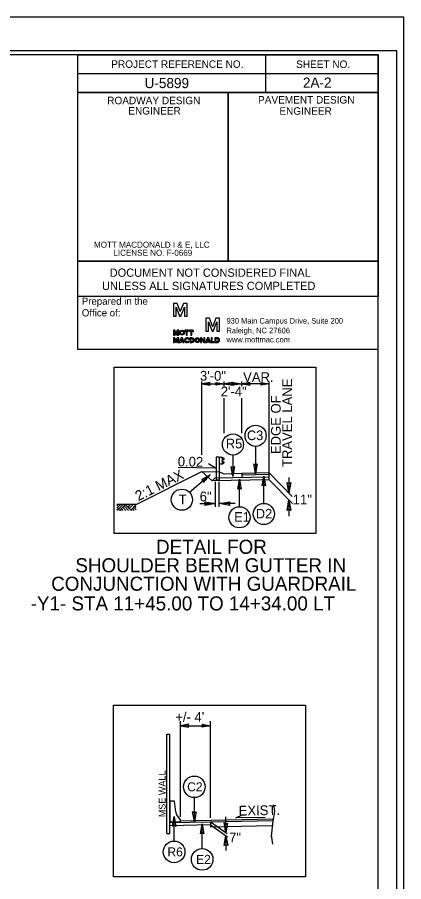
# Model space of a CAD drawing. Extents: x 1904401 to 1905163, y 193929 to 194736.
# Drawn here: x 1904996 to 1905047.5, y 194359.2 to 194474.3 of the extents above; entities that cross this region are included whole.
import ezdxf

# ---------------------------------------------------------------- set-up
doc = ezdxf.new("R2010")
doc.units = 0
for name, color, linetype in [('Old_Level_1', 7, 'Continuous'), ('Old_Level_11', 7, 'Continuous'), ('Old_Level_2', 7, 'Continuous'), ('Old_Level_20', 7, 'Continuous'), ('Old_Level_42', 7, 'Continuous'), ('Old_Level_45', 7, 'Continuous'), ('Prop Dimension Text', 7, 'Continuous'), ('Sheet Cutting Line CELL', 7, 'Continuous'), ('Sheet Data Field CELL', 7, 'Continuous'), ('Sheet Plot Border Inside CELL', 7, 'Continuous'), ('Sheet Plot Border Outside CELL', 7, 'Continuous'), ('Sheet Sticker Exception Certification CELL', 7, 'Continuous'), ('Sheet Typical CELL', 7, 'Continuous'), ('Typical Arrow Superelevation CELL', 7, 'Continuous'), ('Typical Berm CELL', 7, 'Continuous'), ('Typical Bridge Rail CELL', 7, 'Continuous'), ('Typical Detail Wedge2 CELL', 7, 'Continuous'), ('Typical Guardrail CELL', 7, 'Continuous'), ('Typical Hinge Slope Arterial CELL', 7, 'Continuous'), ('Typical ID Circle CELL', 7, 'Continuous'), ('Typical Terminator CELL', 7, 'Continuous'), ('Typical Text General CELL', 7, 'Continuous'), ('Typical Text ID Circle CELL', 7, 'Continuous')]:
    doc.layers.add(name, color=color, linetype=linetype)

# ---------------------------------------------------------------- blocks, each defined once
blk = doc.blocks.new('TERMINATOR')
at = {"layer": 'Typical Terminator CELL'}
blk.add_lwpolyline([(-0.469, 0.081), (0, 0), (-0.471, -0.083), (-0.411, 0)], close=True, dxfattribs=at)

msp = doc.modelspace()

# ---------------------------------------------------------------- linework, layer by layer
at = {"layer": 'Old_Level_1'}
for p, q in [((1905020.57, 194425.5), (1905023.57, 194425.5)), ((1905023.57, 194425.5), (1905025.91, 194425.5)), ((1905020.57, 194413.8), (1905022.91, 194413.76)), ((1905020.57, 194413.8), (1905021.98, 194412.58)), ((1905022.32, 194412.92), (1905021.98, 194412.58)), ((1905029.57, 194413.06), (1905022.32, 194412.92)), ((1905023.57, 194413.48), (1905022.91, 194413.76)), ((1905022.91, 194413.76), (1905022.91, 194413.03)), ((1905025.91, 194413.57), (1905023.57, 194413.48)), ((1905029.57, 194413.65), (1905025.91, 194413.57)), ((1905025.91, 194413.57), (1905025.91, 194412.99)), ((1905029.57, 194413.4), (1905025.91, 194413.32)), ((1905029.57, 194413.65), (1905032.64, 194410.48)), ((1905032.19, 194413.03), (1905032.19, 194410.94)), ((1905029.57, 194412.73), (1905021.98, 194412.58)), ((1905022.41, 194409.13), (1905022.41, 194412.45)), ((1905022.91, 194409.13), (1905022.91, 194412.45)), ((1905029.57, 194412.73), (1905032.65, 194409.56)), ((1905009.41, 194409.44), (1905009.24, 194409.26)), ((1905009.73, 194409.44), (1905009.32, 194408.99)), ((1905010.07, 194409.44), (1905009.49, 194408.82)), ((1905010.39, 194409.44), (1905009.65, 194408.64)), ((1905011.12, 194408.65), (1905010.39, 194409.44)), ((1905010.65, 194409.44), (1905010.52, 194409.3)), ((1905011.05, 194409.44), (1905010.72, 194409.08)), ((1905011.45, 194409.44), (1905010.92, 194408.87)), ((1905011.84, 194409.43), (1905011.12, 194408.65)), ((1905020.31, 194409.54), (1905022.41, 194409.54)), ((1905025.01, 194409.54), (1905022.91, 194409.54)), ((1905032.19, 194410.03), (1905032.19, 194407.88)), ((1905009.65, 194408.64), (1905009.24, 194409.08)), ((1905009.38, 194408.63), (1905009.24, 194408.78)), ((1905009.78, 194408.63), (1905009.71, 194408.71)), ((1905010.07, 194408.63), (1905009.86, 194408.87)), ((1905010.44, 194408.63), (1905010.04, 194409.06)), ((1905010.81, 194408.63), (1905010.22, 194409.26)), ((1905011.24, 194408.63), (1905011.17, 194408.71)), ((1905011.56, 194408.63), (1905011.33, 194408.88)), ((1905011.84, 194408.7), (1905011.5, 194409.06)), ((1905011.84, 194409.03), (1905011.66, 194409.23)), ((1905017.73, 194367.79), (1905017.73, 194380.55)), ((1905017.73, 194379.94), (1905021.73, 194379.94)), ((1905021.73, 194367.67), (1905021.73, 194380.55)), ((1905015.9, 194365.59), (1905015.9, 194378.84)), ((1905015.9, 194378.84), (1905016.32, 194378.84)), ((1905016.32, 194365.59), (1905016.32, 194378.84)), ((1905025.13, 194367.66), (1905025.96, 194368.07)), ((1905021.73, 194367.11), (1905016.32, 194367)), ((1905030.08, 194367.48), (1905017.73, 194367.24)), ((1905030.04, 194367.27), (1905021.73, 194367.11)), ((1905021.73, 194367.11), (1905021.73, 194366.45)), ((1905029.04, 194367.73), (1905025.13, 194367.66)), ((1905015.9, 194365.59), (1905016.32, 194365.59)), ((1905021.73, 194366.73), (1905016.32, 194366.62)), ((1905029.93, 194366.62), (1905021.73, 194366.45))]:
    msp.add_line(p, q, dxfattribs=at)
msp.add_lwpolyline([(1905011.84, 194409.44), (1905009.24, 194409.44)], dxfattribs=at)
at = {"layer": 'Old_Level_11'}
for p, q in [((1905027.75, 194417.17), (1905027.75, 194413.51)), ((1905024.73, 194416.01), (1905024.73, 194413.16)), ((1905021.68, 194413.36), (1905018.95, 194411.03)), ((1905028.85, 194409.57), (1905028.85, 194413.22)), ((1905025.6, 194409.14), (1905025.6, 194412.79))]:
    msp.add_line(p, q, dxfattribs=at)
for points in [[(1905008.89, 194427.72), (1905035.79, 194427.72), (1905035.79, 194405.56), (1905008.89, 194405.56)], [(1905024.96, 194414.47), (1905024.73, 194413.16), (1905024.5, 194414.48), (1905024.73, 194414.31)], [(1905027.97, 194414.82), (1905027.75, 194413.51), (1905027.52, 194414.83), (1905027.75, 194414.66)], [(1905020.83, 194412.34), (1905021.68, 194413.36), (1905020.53, 194412.69), (1905020.81, 194412.62)], [(1905028.62, 194411.91), (1905028.85, 194413.22), (1905029.08, 194411.91), (1905028.85, 194412.08)], [(1905025.38, 194411.48), (1905025.6, 194412.79), (1905025.84, 194411.48), (1905025.6, 194411.64)], [(1905008.81, 194382.71), (1905034.41, 194382.71), (1905034.41, 194359.81), (1905008.81, 194359.81)], [(1905019.81, 194368.49), (1905019.59, 194367.18), (1905019.35, 194368.5), (1905019.59, 194368.33)], [(1905016.67, 194366.55), (1905016.89, 194367.86), (1905017.12, 194366.54), (1905016.89, 194366.71)], [(1905020.4, 194365.55), (1905020.63, 194366.86), (1905020.86, 194365.54), (1905020.63, 194365.71)], [(1905024.01, 194366.98), (1905023.78, 194365.67), (1905023.55, 194366.99), (1905023.78, 194366.82)], [(1905023.58, 194363.97), (1905023.8, 194365.28), (1905024.04, 194363.97), (1905023.8, 194364.14)]]:
    msp.add_lwpolyline(points, close=True, dxfattribs=at)
for centre in [(1905027.75, 194418.58), (1905024.73, 194417.42), (1905017.93, 194410.06), (1905028.85, 194408.16), (1905025.6, 194407.72)]:
    msp.add_circle(centre, 1.41, dxfattribs=at)
at = {"layer": 'Old_Level_2'}
for p, q in [((1905017.3, 194436.21), (1905016.79, 194436.21)), ((1905016.79, 194436.21), (1905016.79, 194434.51)), ((1905017.71, 194435.16), (1905017.3, 194436.21)), ((1905018.13, 194436.21), (1905017.72, 194435.16)), ((1905018.63, 194436.21), (1905018.13, 194436.21)), ((1905018.63, 194434.51), (1905018.63, 194436.21)), ((1905017.15, 194434.51), (1905017.15, 194435.73)), ((1905017.15, 194435.73), (1905017.16, 194435.73)), ((1905017.16, 194435.73), (1905017.63, 194434.51)), ((1905017.71, 194435.14), (1905017.71, 194435.16)), ((1905017.72, 194435.14), (1905017.71, 194435.14)), ((1905017.72, 194435.16), (1905017.72, 194435.14)), ((1905017.79, 194434.51), (1905018.27, 194435.73)), ((1905018.27, 194435.73), (1905018.27, 194435.73)), ((1905018.27, 194435.73), (1905018.27, 194434.51)), ((1905016.79, 194434.51), (1905017.15, 194434.51)), ((1905017.63, 194434.51), (1905017.79, 194434.51)), ((1905018.27, 194434.51), (1905018.63, 194434.51)), ((1905021.61, 194434.23), (1905021.11, 194434.23)), ((1905021.11, 194434.23), (1905021.11, 194432.53)), ((1905021.47, 194432.53), (1905021.47, 194433.75)), ((1905021.47, 194433.75), (1905021.47, 194433.75)), ((1905021.47, 194433.75), (1905021.95, 194432.53)), ((1905022.02, 194433.18), (1905021.61, 194434.23)), ((1905022.45, 194434.23), (1905022.03, 194433.18)), ((1905022.11, 194432.53), (1905022.59, 194433.75)), ((1905022.95, 194434.23), (1905022.45, 194434.23)), ((1905022.59, 194433.75), (1905022.59, 194433.75)), ((1905022.59, 194433.75), (1905022.59, 194432.53)), ((1905022.95, 194432.53), (1905022.95, 194434.23)), ((1905016.98, 194432.65), (1905016.79, 194432.65)), ((1905016.79, 194432.65), (1905016.79, 194432)), ((1905016.93, 194432), (1905016.93, 194432.47)), ((1905016.93, 194432.47), (1905016.93, 194432.47)), ((1905016.93, 194432.47), (1905017.11, 194432)), ((1905017.14, 194432.24), (1905016.98, 194432.65)), ((1905017.31, 194432.65), (1905017.14, 194432.24)), ((1905017.18, 194432), (1905017.36, 194432.47)), ((1905017.5, 194432.65), (1905017.31, 194432.65)), ((1905017.36, 194432.47), (1905017.36, 194432.47)), ((1905017.36, 194432.47), (1905017.36, 194432)), ((1905017.5, 194432), (1905017.5, 194432.65)), ((1905019.49, 194432.47), (1905019.5, 194432.47)), ((1905019.93, 194432.47), (1905019.93, 194432.47)), ((1905021.11, 194432.53), (1905021.47, 194432.53)), ((1905021.95, 194432.53), (1905022.11, 194432.53)), ((1905022.02, 194433.16), (1905022.02, 194433.18)), ((1905022.03, 194433.16), (1905022.02, 194433.16)), ((1905022.03, 194433.18), (1905022.03, 194433.16)), ((1905022.59, 194432.53), (1905022.95, 194432.53)), ((1905016.79, 194432), (1905016.93, 194432)), ((1905016.98, 194431.64), (1905016.79, 194431.64)), ((1905016.79, 194431.64), (1905016.79, 194430.99)), ((1905016.93, 194430.99), (1905016.93, 194431.46)), ((1905016.93, 194431.46), (1905016.93, 194431.46)), ((1905016.93, 194431.46), (1905017.11, 194430.99)), ((1905017.14, 194431.24), (1905016.98, 194431.64)), ((1905017.11, 194432), (1905017.18, 194432)), ((1905017.31, 194431.64), (1905017.14, 194431.24)), ((1905017.18, 194430.99), (1905017.36, 194431.46)), ((1905017.5, 194431.64), (1905017.31, 194431.64)), ((1905017.36, 194432), (1905017.5, 194432)), ((1905017.36, 194431.46), (1905017.36, 194431.46)), ((1905017.36, 194431.46), (1905017.36, 194430.99)), ((1905017.5, 194430.99), (1905017.5, 194431.64)), ((1905018.76, 194431.43), (1905018.88, 194431.48)), ((1905018.76, 194431.43), (1905018.88, 194431.48)), ((1905019.26, 194431.64), (1905018.97, 194431.64)), ((1905018.97, 194431.64), (1905018.97, 194431.3)), ((1905018.97, 194431.3), (1905018.97, 194430.99)), ((1905019.1, 194431.12), (1905019.1, 194431.52)), ((1905019.1, 194431.52), (1905019.26, 194431.52)), ((1905022.33, 194431.64), (1905022.33, 194431.64)), ((1905022.62, 194431.64), (1905022.33, 194431.64)), ((1905022.33, 194431.64), (1905022.33, 194431.3)), ((1905022.33, 194431.3), (1905022.33, 194430.99)), ((1905022.46, 194431.12), (1905022.46, 194431.52)), ((1905022.46, 194431.52), (1905022.62, 194431.52)), ((1905022.62, 194431.52), (1905022.62, 194431.52)), ((1905016.79, 194430.99), (1905016.93, 194430.99)), ((1905017.11, 194430.99), (1905017.18, 194430.99)), ((1905017.36, 194430.99), (1905017.5, 194430.99)), ((1905018.86, 194431.13), (1905018.75, 194431.18)), ((1905018.86, 194431.13), (1905018.75, 194431.18)), ((1905018.97, 194430.99), (1905019.26, 194430.99)), ((1905019.26, 194431.12), (1905019.1, 194431.12)), ((1905022.33, 194430.99), (1905022.62, 194430.99)), ((1905022.62, 194431.12), (1905022.46, 194431.12))]:
    msp.add_line(p, q, dxfattribs=at)
for points in [[(1905018.31, 194432.53), (1905018.5, 194432.53), (1905018.5, 194432), (1905018.64, 194432), (1905018.64, 194432.53), (1905018.83, 194432.53), (1905018.83, 194432.65), (1905018.31, 194432.65), (1905018.31, 194432.53)], [(1905018.91, 194432.53), (1905019.1, 194432.53), (1905019.1, 194432), (1905019.24, 194432), (1905019.24, 194432.53), (1905019.42, 194432.53), (1905019.42, 194432.65), (1905018.91, 194432.65), (1905018.91, 194432.53)], [(1905017.58, 194430.99), (1905017.73, 194430.99), (1905017.77, 194431.1), (1905018.05, 194431.1), (1905018.1, 194430.99), (1905018.25, 194430.99), (1905018, 194431.64), (1905017.83, 194431.64), (1905017.58, 194430.99)], [(1905017.81, 194431.22), (1905017.91, 194431.5), (1905018.02, 194431.22), (1905017.81, 194431.22)], [(1905020.56, 194431.41), (1905020.56, 194431.41), (1905020.87, 194430.99), (1905021, 194430.99), (1905021, 194431.64), (1905020.87, 194431.64), (1905020.87, 194431.23), (1905020.56, 194431.64), (1905020.43, 194431.64), (1905020.43, 194430.99), (1905020.56, 194430.99), (1905020.56, 194431.41)], [(1905021.09, 194430.99), (1905021.24, 194430.99), (1905021.28, 194431.1), (1905021.56, 194431.1), (1905021.61, 194430.99), (1905021.76, 194430.99), (1905021.51, 194431.64), (1905021.34, 194431.64), (1905021.09, 194430.99)], [(1905021.32, 194431.22), (1905021.42, 194431.5), (1905021.53, 194431.22), (1905021.32, 194431.22)], [(1905022.25, 194430.99), (1905022.25, 194431.11), (1905021.97, 194431.11), (1905021.97, 194431.64), (1905021.83, 194431.64), (1905021.83, 194430.99), (1905022.25, 194430.99)]]:
    msp.add_lwpolyline(points, dxfattribs=at)
msp.add_arc((1905022.62, 194431.32), 0.325, 270, 90, dxfattribs=at)
for centre, major_axis, ratio in [((1905017.94, 194432.32), (0, 0.325), 0.993118), ((1905017.94, 194432.32), (0, 0.211), 0.916103), ((1905019.99, 194431.32), (0, 0.325), 0.993118), ((1905019.99, 194431.32), (0, 0.211), 0.916103)]:
    msp.add_ellipse(centre, major_axis=major_axis, ratio=ratio, dxfattribs=at)
for centre, major_axis, ratio, start_param, end_param in [((1905018.6, 194431.32), (0, 0.325), 0.993118, 5.246647, 10.366427), ((1905018.6, 194431.32), (0, 0.211), 0.916103, 5.276876, 10.296021), ((1905019.26, 194431.32), (0, -0.324), 0.930276, 0, 3.141593), ((1905019.26, 194431.32), (0, -0.203), 0.900832, 0, 3.141593), ((1905022.62, 194431.32), (0, -0.203), 0.900832, 0, 3.141593)]:
    msp.add_ellipse(centre, major_axis=major_axis, ratio=ratio, start_param=start_param, end_param=end_param, dxfattribs=at)
at = {"layer": 'Old_Level_42'}
msp.add_lwpolyline([(1905044.05, 194430.07), (1905004.08, 194430.07), (1905004.08, 194437.13)], dxfattribs=at)
at = {"layer": 'Prop Dimension Text'}
for p, q in [((1905023.96, 194365.55), (1905021.73, 194367.11)), ((1905023.78, 194365.67), (1905023.78, 194367.83)), ((1905021.73, 194366.73), (1905024.01, 194365.14)), ((1905023.8, 194365.28), (1905023.8, 194363.34))]:
    msp.add_line(p, q, dxfattribs=at)
at = {"layer": 'Sheet Cutting Line CELL'}
msp.add_line((1905047.49, 194474.34), (1904710.69, 194474.34), dxfattribs=at)
at = {"layer": 'Sheet Plot Border Inside CELL'}
msp.add_lwpolyline([(1905046.59, 194469.85), (1904713.29, 194469.85), (1904713.29, 194258.83), (1905046.59, 194258.83)], close=True, dxfattribs=at)
at = {"layer": 'Sheet Plot Border Outside CELL'}
msp.add_lwpolyline([(1905047.49, 194474.34), (1904710.69, 194474.34), (1904710.69, 194254.34), (1905047.49, 194254.34)], close=True, dxfattribs=at)
at = {"layer": 'Sheet Sticker Exception Certification CELL'}
for p, q in [((1905004.08, 194437.13), (1905004.08, 194441.83)), ((1905004.08, 194441.83), (1905044.09, 194441.83)), ((1905044.09, 194441.82), (1905044.09, 194437.12)), ((1905044.09, 194437.13), (1905004.08, 194437.13))]:
    msp.add_line(p, q, dxfattribs=at)
at = {"layer": 'Sheet Typical CELL'}
for p, q in [((1905029.09, 194469.33), (1905029.09, 194464.33)), ((1905004.08, 194466.83), (1905044.09, 194466.83)), ((1905024.09, 194464.33), (1905024.09, 194441.84))]:
    msp.add_line(p, q, dxfattribs=at)
for points in [[(1905044.09, 194469.34), (1904744.09, 194469.34), (1904744.09, 194259.34), (1905044.09, 194259.34)], [(1905004.08, 194469.34), (1905044.09, 194469.34), (1905044.09, 194464.33), (1905004.08, 194464.33)], [(1905004.08, 194464.33), (1905024.09, 194464.33), (1905024.09, 194441.83), (1905004.08, 194441.83)], [(1905024.09, 194464.33), (1905044.09, 194464.33), (1905044.09, 194441.83), (1905024.09, 194441.83)]]:
    msp.add_lwpolyline(points, close=True, dxfattribs=at)
at = {"layer": 'Typical Arrow Superelevation CELL'}
for q in [(1905017.41, 194414.37), (1905021.48, 194414.84)]:
    msp.add_line((1905022.42, 194414.27), q, dxfattribs=at)
at = {"layer": 'Typical Berm CELL'}
for p, q in [((1905020.57, 194416.04), (1905020.57, 194425.8)), ((1905023.57, 194425.17), (1905023.57, 194425.8)), ((1905025.91, 194425.17), (1905025.91, 194425.8)), ((1905029.57, 194425.5), (1905025.91, 194425.5)), ((1905029.57, 194412.73), (1905029.57, 194425.8)), ((1905023.57, 194418.92), (1905023.57, 194423.61)), ((1905025.91, 194418.92), (1905025.91, 194423.61))]:
    msp.add_line(p, q, dxfattribs=at)
at = {"layer": 'Typical Bridge Rail CELL'}
for p, q in [((1905016.32, 194369.98), (1905016.32, 194367.21)), ((1905016.35, 194369.91), (1905016.32, 194369.88)), ((1905016.92, 194369.91), (1905016.35, 194369.91)), ((1905016.95, 194369.88), (1905016.92, 194369.91)), ((1905017.1, 194368.49), (1905016.95, 194369.88)), ((1905017.73, 194367.39), (1905017.25, 194368.08)), ((1905017.73, 194367.13), (1905016.32, 194367.1)), ((1905017.73, 194367.13), (1905017.73, 194367.39))]:
    msp.add_line(p, q, dxfattribs=at)
msp.add_arc((1905017.97, 194368.58), 0.869, 186.0111, 214.9913, dxfattribs=at)
at = {"layer": 'Typical Detail Wedge2 CELL'}
msp.add_line((1905029.84, 194365.42), (1905030.02, 194364.19), dxfattribs=at)
msp.add_lwpolyline([(1905030.12, 194369.43), (1905030.28, 194368.54), (1905030.04, 194367.27), (1905029.83, 194365.22), (1905030, 194364.26)], dxfattribs=at)
at = {"layer": 'Typical Guardrail CELL'}
for p, q in [((1905022.91, 194415.75), (1905022.51, 194415.75)), ((1905022.51, 194415.75), (1905022.51, 194413.02)), ((1905022.91, 194415.75), (1905022.91, 194413.76)), ((1905022.91, 194415.75), (1905023.31, 194415.75)), ((1905023.31, 194415.75), (1905023.31, 194414.82)), ((1905023.31, 194415.75), (1905023.54, 194415.58)), ((1905023.31, 194415.32), (1905023.54, 194415.48)), ((1905023.31, 194415.28), (1905023.31, 194415.32)), ((1905023.31, 194415.28), (1905023.31, 194415.24)), ((1905023.31, 194415.24), (1905023.54, 194415.08)), ((1905022.91, 194414.82), (1905023.31, 194414.82)), ((1905023.31, 194414.82), (1905023.54, 194414.98)), ((1905022.51, 194413.02), (1905022.51, 194412.67)), ((1905022.91, 194413.03), (1905022.91, 194412.68)), ((1905022.91, 194412.67), (1905022.51, 194412.67))]:
    msp.add_line(p, q, dxfattribs=at)
for centre, start, end in [((1905023.5, 194415.53), 304.9888, 54.997), ((1905023.5, 194415.03), 304.9634, 54.9941)]:
    msp.add_arc(centre, 0.0621, start, end, dxfattribs=at)
at = {"layer": 'Typical Hinge Slope Arterial CELL'}
msp.add_line((1905011.84, 194409.44), (1905020.57, 194413.8), dxfattribs=at)
at = {"layer": 'Typical ID Circle CELL'}
for p, q in [((1905019.59, 194367.18), (1905019.59, 194370.37)), ((1905016.89, 194364.59), (1905016.89, 194367.86)), ((1905020.63, 194363.59), (1905020.63, 194366.86))]:
    msp.add_line(p, q, dxfattribs=at)
for centre in [(1905019.59, 194371.81), (1905016.89, 194363.14), (1905020.63, 194362.14)]:
    msp.add_circle(centre, 1.44, dxfattribs=at)
at = {"layer": 'Typical Terminator CELL'}
for points in [[(1905021.7, 194425.69), (1905020.57, 194425.5), (1905021.71, 194425.3), (1905021.56, 194425.5)], [(1905022.45, 194425.69), (1905023.57, 194425.5), (1905022.44, 194425.3), (1905022.59, 194425.5)], [(1905024.7, 194425.69), (1905023.57, 194425.5), (1905024.71, 194425.3), (1905024.56, 194425.5)], [(1905024.78, 194425.69), (1905025.91, 194425.5), (1905024.78, 194425.3), (1905024.92, 194425.5)], [(1905027.03, 194425.69), (1905025.91, 194425.5), (1905027.04, 194425.3), (1905026.9, 194425.5)], [(1905028.45, 194425.69), (1905029.57, 194425.5), (1905028.44, 194425.3), (1905028.59, 194425.5)], [(1905018.86, 194380.14), (1905017.73, 194379.94), (1905018.86, 194379.74), (1905018.72, 194379.94)], [(1905020.61, 194380.14), (1905021.73, 194379.94), (1905020.6, 194379.74), (1905020.75, 194379.94)]]:
    msp.add_lwpolyline(points, close=True, dxfattribs=at)

# ---------------------------------------------------------------- block references
at = {"layer": 'Old_Level_1', "xscale": 3, "yscale": 3}
for p, rotation in [((1905032.19, 194410.94), -90), ((1905022.91, 194409.54), 180), ((1905032.19, 194410.03), 90)]:
    msp.add_blockref('TERMINATOR', p, dxfattribs=dict(at, rotation=rotation))
msp.add_blockref('TERMINATOR', (1905022.41, 194409.54), dxfattribs=at)

# ---------------------------------------------------------------- texts
at = {"layer": 'Old_Level_1'}
for s, p in [('3\'-0"', (1905020.34, 194425.92)), ('VAR.', (1905026.09, 194425.75)), ('2\'-4"', (1905023.11, 194423.83)), ('6"', (1905020.3, 194409.84)), ("+/- 4'", (1905017.05, 194380.47))]:
    msp.add_text(s, height=1.3, dxfattribs=at).set_placement(p)
for s, height, p in [('TRAVEL LANE', 1.3, (1905032.61, 194414.41)), ('EDGE OF', 1.3, (1905031.1, 194416.14)), ('MSE WALL', 0.9, (1905015.75, 194367.76))]:
    msp.add_text(s, height=height, rotation=90, dxfattribs=at).set_placement(p)
at = {"layer": 'Old_Level_11'}
for s, p in [('DETAIL FOR', (1905014.48, 194402.85)), ('SHOULDER BERM GUTTER IN', (1905003.73, 194400.39)), ('CONJUNCTION WITH GUARDRAIL', (1905000.51, 194397.93)), ('-Y1- STA 11+45.00 TO 14+34.00 LT', (1904997.78, 194395.31))]:
    msp.add_text(s, height=1.875, dxfattribs=at).set_placement(p)
at = {"layer": 'Old_Level_2'}
for s, height, rotation, p in [('Prepared in the ', 0.9628, 360, (1905004.59, 194436.03)), ('Office of:', 0.963, 360, (1905004.59, 194434.48)), ('930 Main Campus Drive, Suite 200', 0.7492, 360, (1905023.87, 194433.52)), ('Raleigh, NC 27606', 0.7492, 360, (1905023.87, 194432.23)), ('www.mottmac.com', 0.7492, 360, (1905023.87, 194431.02)), ('0.02', 1.3, 358.8084, (1905017.37, 194414.52)), ('EXIST.', 1.3, 1.1402, (1905025.51, 194367.97))]:
    msp.add_text(s, height=height, rotation=rotation, dxfattribs=at).set_placement(p)
at = {"layer": 'Old_Level_20'}
for s, height, p in [('C3', 1.279, (1905026.59, 194418)), ('R5', 1.279, (1905023.79, 194416.9)), ('T', 1.28, (1905017.5, 194409.46)), ('11"', 1.3, (1905032.7, 194409.44)), ('E1', 1.279, (1905024.89, 194407.13)), ('D2', 1.279, (1905027.78, 194407.56))]:
    msp.add_text(s, height=height, dxfattribs=at).set_placement(p)
at = {"layer": 'Old_Level_45'}
for s, p in [('MOTT MACDONALD I & E, LLC', (1905006.22, 194443.63)), (' LICENSE NO. F-0669', (1905008.5, 194442.56))]:
    msp.add_text(s, height=0.8036, dxfattribs=at).set_placement(p)
at = {"layer": 'Sheet Data Field CELL'}
for s, p in [('U-5899', (1905012.96, 194464.9)), ('2A-2', (1905034.06, 194464.96))]:
    msp.add_text(s, height=1.35, dxfattribs=at).set_placement(p)
at = {"layer": 'Sheet Sticker Exception Certification CELL'}
for s, p in [('DOCUMENT NOT CONSIDERED FINAL', (1905008.3, 194439.76)), ('UNLESS ALL SIGNATURES COMPLETED', (1905007.28, 194438))]:
    msp.add_text(s, height=1.1, dxfattribs=at).set_placement(p)
at = {"layer": 'Sheet Typical CELL'}
for s, p in [('PROJECT REFERENCE NO.', (1905008.52, 194467.6)), ('SHEET NO.', (1905033.15, 194467.58)), ('ROADWAY DESIGN', (1905007.98, 194462.75)), ('PAVEMENT DESIGN', (1905028.08, 194462.84)), ('ENGINEER', (1905010.79, 194461.38)), ('ENGINEER', (1905030.92, 194461.35))]:
    msp.add_text(s, height=1, dxfattribs=at).set_placement(p)
at = {"layer": 'Typical Hinge Slope Arterial CELL'}
msp.add_text('2:1 MAX', height=1.35, rotation=26.5651, dxfattribs=at).set_placement((1905012.12, 194409.85))
at = {"layer": 'Typical Text General CELL'}
msp.add_text('7"', height=1.3, dxfattribs=at).set_placement((1905024.23, 194364.41))
at = {"layer": 'Typical Text ID Circle CELL'}
for s, p in [('C2', (1905018.63, 194371.21)), ('R6', (1905016, 194362.54)), ('E2', (1905019.82, 194361.54))]:
    msp.add_text(s, height=1.2, dxfattribs=at).set_placement(p)

doc.saveas('drawing.dxf')
